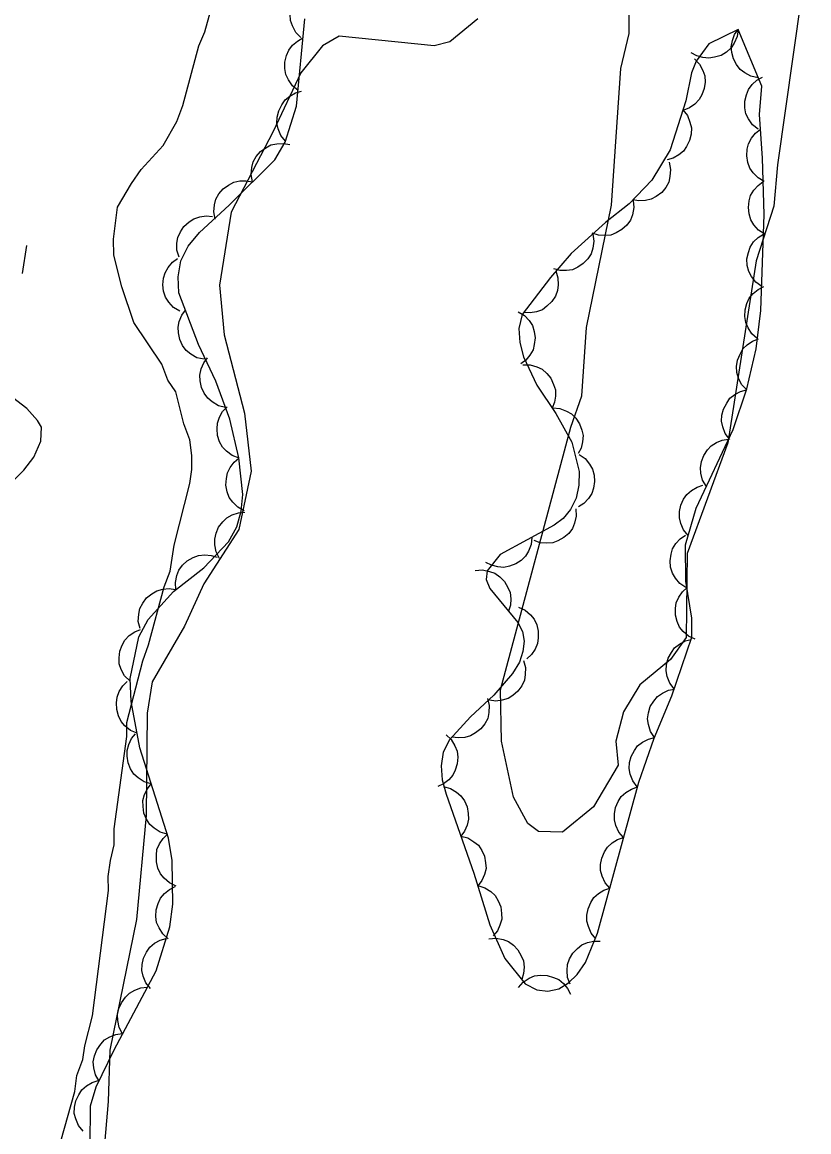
# Model space of a CAD drawing. Extents: x 282461 to 284471, y 5554090 to 5557646.
# Drawn here: x 283885.8 to 283930.6, y 5556339.1 to 5556402.2 of the extents above; entities that cross this region are included whole.
import ezdxf

# ---------------------------------------------------------------- set-up
doc = ezdxf.new("R2010")
doc.units = 0
for name, color, linetype in [('Niveau 1', 7, 'Continuous'), ('Niveau 3', 7, 'Continuous'), ('Niveau 4', 7, 'Continuous'), ('Niveau 44', 7, 'Continuous'), ('Niveau 7', 7, 'Continuous')]:
    doc.layers.add(name, color=color, linetype=linetype)

msp = doc.modelspace()

# ---------------------------------------------------------------- linework, layer by layer
at = {"layer": 'Niveau 1'}
for points in [[(283930.57, 5556406.68), (283928.78, 5556394.11), (283928.59, 5556391.76), (283927.58, 5556388.65), (283925.96, 5556378.29), (283923.65, 5556371.99), (283923.59, 5556367.21), (283922.71, 5556365.96), (283920.96, 5556364.52), (283920.03, 5556362.97), (283919.59, 5556361.31), (283919.73, 5556359.93), (283918.32, 5556357.56), (283916.56, 5556356.13), (283915.2, 5556356.17), (283914.59, 5556356.62), (283913.77, 5556358.12), (283913.08, 5556361.31), (283913.03, 5556364.22), (283917.03, 5556379.18), (283917.65, 5556380.96), (283917.93, 5556384.84), (283919.34, 5556391.82), (283919.87, 5556399.6), (283920.34, 5556401.59), (283920.34, 5556402.78)], [(283911.73, 5556402.42), (283910.15, 5556401.1), (283909.26, 5556400.89), (283903.84, 5556401.43), (283902.9, 5556400.89), (283901.67, 5556399.35), (283900.09, 5556396), (283897.7, 5556391.41), (283897.05, 5556387.25), (283897.3, 5556384.44), (283898.46, 5556379.98), (283898.84, 5556376.67), (283898.15, 5556373.36), (283896.14, 5556370.26), (283895.05, 5556367.85), (283893.21, 5556364.69), (283892.93, 5556362.89), (283892.87, 5556357.08), (283892.32, 5556351.16), (283890.8, 5556343.71), (283890.7, 5556340.8), (283890.08, 5556333.53)]]:
    msp.add_lwpolyline(points, dxfattribs=at)
at = {"layer": 'Niveau 3'}
msp.add_line((283885.84, 5556387.93), (283886.08, 5556389.51), dxfattribs=at)
at = {"layer": 'Niveau 4'}
msp.add_lwpolyline([(283885.27, 5556380.86), (283884.36, 5556381.42), (283883.4, 5556381.64), (283882.44, 5556381.69), (283881.47, 5556381.57), (283880.51, 5556381.4), (283879.6, 5556381), (283879.21, 5556380.54), (283878.98, 5556379.86), (283879.1, 5556379.35), (283879.55, 5556378.56), (283880.18, 5556377.89), (283882.17, 5556375.92), (283882.91, 5556375.3), (283883.76, 5556374.85), (283884.1, 5556374.96), (283885.91, 5556376.73), (283886.47, 5556377.47), (283886.87, 5556378.38), (283886.92, 5556379.17), (283886.69, 5556379.56), (283886.07, 5556380.24), (283885.27, 5556380.86)], dxfattribs=at)
at = {"layer": 'Niveau 44'}
for points in [[(283901.67, 5556401.35), (283901.38, 5556401.64), (283901.19, 5556402.01), (283901.08, 5556402.32), (283901.06, 5556402.67), (283901.1, 5556403.03), (283901.24, 5556403.39), (283901.39, 5556403.68), (283901.64, 5556403.93), (283901.94, 5556404.15), (283902.27, 5556404.28)], [(283889.69, 5556338.27), (283889.71, 5556340.54), (283890.03, 5556341.63), (283891.05, 5556343.73), (283893.43, 5556348.24), (283894.21, 5556350.73), (283894.38, 5556352.02), (283894.34, 5556354.52), (283894.13, 5556355.79), (283892.51, 5556360.93), (283892.01, 5556363.56), (283891.96, 5556364.88), (283892.46, 5556367.24), (283892.99, 5556368.23), (283894.43, 5556369.82), (283896.15, 5556371.17), (283897.56, 5556372.65), (283898.02, 5556373.5), (283898.28, 5556374.39), (283898.36, 5556375.34), (283898.15, 5556377.43), (283897.63, 5556379.64), (283896.84, 5556381.8), (283895.84, 5556383.89), (283894.73, 5556386.82), (283894.69, 5556387.74), (283894.84, 5556388.64), (283895.26, 5556389.48), (283895.9, 5556390.26), (283897.59, 5556391.81), (283900.18, 5556394.4), (283900.77, 5556395.4), (283901.43, 5556397.44), (283901.89, 5556402.42)], [(283926.55, 5556401.82), (283924.88, 5556400.99), (283924.17, 5556400.01), (283923.9, 5556399.35), (283923.57, 5556397.76), (283922.69, 5556394.96), (283921.64, 5556393.24), (283920.34, 5556391.89), (283919.01, 5556390.82), (283917.05, 5556389.06), (283915.88, 5556387.7), (283914.27, 5556385.58), (283914.08, 5556384.8), (283914.12, 5556383.99), (283914.33, 5556383.18), (283915.09, 5556381.56), (283916.17, 5556379.96), (283917.09, 5556378.32), (283917.5, 5556376.65), (283917.49, 5556375.87), (283917.33, 5556375.14), (283917.02, 5556374.49), (283916.59, 5556373.97), (283916.09, 5556373.59), (283913.01, 5556371.92), (283912.27, 5556370.99), (283912.21, 5556370.5), (283912.42, 5556370), (283914.01, 5556368.06), (283914.28, 5556367.55), (283914.37, 5556366.99), (283914.3, 5556366.41), (283914.11, 5556365.8), (283913.71, 5556365.16), (283912.65, 5556363.92), (283911.33, 5556362.69), (283910.12, 5556361.38), (283909.77, 5556360.67), (283909.65, 5556359.9), (283909.71, 5556359.11), (283909.93, 5556358.29), (283911.51, 5556353.8), (283912.43, 5556350.85), (283913.28, 5556348.93), (283914.43, 5556347.5), (283915.09, 5556347.15), (283915.73, 5556347.07), (283916.34, 5556347.21), (283916.89, 5556347.54), (283917.39, 5556348.03), (283917.86, 5556348.71), (283918.55, 5556350.38), (283920.89, 5556358.97), (283921.77, 5556361.47), (283922.77, 5556363.88), (283923.92, 5556367.22), (283923.92, 5556368.3), (283923.58, 5556370.42), (283923.56, 5556372.48), (283924.17, 5556374.57), (283926.26, 5556379.04), (283927.05, 5556381.36), (283927.57, 5556383.63), (283927.84, 5556385.82), (283928.03, 5556391.29), (283927.94, 5556394.49), (283927.76, 5556396.98), (283927.89, 5556398.58), (283926.55, 5556401.82)], [(283926.55, 5556401.82), (283926.49, 5556401.41), (283926.33, 5556401.04), (283926.15, 5556400.76), (283925.89, 5556400.53), (283925.58, 5556400.34), (283925.21, 5556400.23), (283924.89, 5556400.17), (283924.54, 5556400.21), (283924.19, 5556400.32), (283923.88, 5556400.49)], [(283927.69, 5556399.06), (283927.28, 5556399.15), (283926.93, 5556399.34), (283926.66, 5556399.53), (283926.45, 5556399.81), (283926.28, 5556400.14), (283926.2, 5556400.51), (283926.16, 5556400.83), (283926.22, 5556401.18), (283926.35, 5556401.52), (283926.55, 5556401.82)], [(283901.51, 5556398.34), (283901.19, 5556398.61), (283900.96, 5556398.95), (283900.82, 5556399.24), (283900.76, 5556399.59), (283900.76, 5556399.96), (283900.86, 5556400.33), (283900.98, 5556400.63), (283901.2, 5556400.91), (283901.47, 5556401.15), (283901.79, 5556401.33)], [(283924.06, 5556400.14), (283924.35, 5556399.84), (283924.54, 5556399.48), (283924.65, 5556399.17), (283924.67, 5556398.82), (283924.62, 5556398.46), (283924.49, 5556398.1), (283924.34, 5556397.82), (283924.09, 5556397.57), (283923.79, 5556397.35), (283923.46, 5556397.22)], [(283927.69, 5556396.13), (283927.37, 5556396.39), (283927.14, 5556396.72), (283926.99, 5556397.02), (283926.93, 5556397.36), (283926.93, 5556397.73), (283927.02, 5556398.1), (283927.13, 5556398.4), (283927.35, 5556398.68), (283927.62, 5556398.93), (283927.93, 5556399.1)], [(283900.79, 5556395.45), (283900.53, 5556395.78), (283900.38, 5556396.16), (283900.31, 5556396.48), (283900.32, 5556396.83), (283900.41, 5556397.19), (283900.58, 5556397.53), (283900.77, 5556397.8), (283901.04, 5556398.02), (283901.36, 5556398.2), (283901.71, 5556398.3)], [(283923.4, 5556397.23), (283923.66, 5556396.91), (283923.81, 5556396.53), (283923.89, 5556396.21), (283923.87, 5556395.86), (283923.79, 5556395.5), (283923.62, 5556395.16), (283923.44, 5556394.89), (283923.17, 5556394.67), (283922.85, 5556394.49), (283922.51, 5556394.39)], [(283928.04, 5556393.15), (283927.68, 5556393.36), (283927.4, 5556393.65), (283927.21, 5556393.92), (283927.1, 5556394.25), (283927.04, 5556394.62), (283927.07, 5556395), (283927.14, 5556395.31), (283927.31, 5556395.62), (283927.54, 5556395.91), (283927.82, 5556396.13)], [(283898.92, 5556393.14), (283898.84, 5556393.55), (283898.88, 5556393.95), (283898.96, 5556394.27), (283899.13, 5556394.58), (283899.37, 5556394.86), (283899.68, 5556395.08), (283899.97, 5556395.24), (283900.31, 5556395.31), (283900.68, 5556395.33), (283901.04, 5556395.26)], [(283922.62, 5556394.26), (283922.71, 5556393.85), (283922.67, 5556393.45), (283922.6, 5556393.13), (283922.43, 5556392.82), (283922.2, 5556392.54), (283921.89, 5556392.31), (283921.61, 5556392.15), (283921.27, 5556392.07), (283920.9, 5556392.05), (283920.55, 5556392.11)], [(283896.8, 5556391.02), (283896.72, 5556391.43), (283896.76, 5556391.83), (283896.84, 5556392.15), (283897.01, 5556392.46), (283897.25, 5556392.74), (283897.56, 5556392.96), (283897.85, 5556393.12), (283898.19, 5556393.19), (283898.56, 5556393.2), (283898.92, 5556393.14)], [(283928.06, 5556390.17), (283927.71, 5556390.39), (283927.45, 5556390.7), (283927.27, 5556390.97), (283927.17, 5556391.31), (283927.13, 5556391.67), (283927.18, 5556392.05), (283927.26, 5556392.37), (283927.44, 5556392.66), (283927.69, 5556392.94), (283927.98, 5556393.15)], [(283920.58, 5556392.08), (283920.61, 5556391.67), (283920.53, 5556391.27), (283920.42, 5556390.96), (283920.21, 5556390.68), (283919.94, 5556390.43), (283919.61, 5556390.24), (283919.31, 5556390.11), (283918.96, 5556390.08), (283918.6, 5556390.11), (283918.25, 5556390.21)], [(283894.74, 5556388.85), (283894.62, 5556389.25), (283894.62, 5556389.65), (283894.67, 5556389.98), (283894.82, 5556390.3), (283895.02, 5556390.6), (283895.31, 5556390.86), (283895.58, 5556391.04), (283895.92, 5556391.15), (283896.28, 5556391.2), (283896.64, 5556391.17)], [(283918.29, 5556390.17), (283918.34, 5556389.76), (283918.28, 5556389.36), (283918.19, 5556389.05), (283917.99, 5556388.75), (283917.74, 5556388.49), (283917.42, 5556388.28), (283917.13, 5556388.14), (283916.78, 5556388.09), (283916.42, 5556388.09), (283916.07, 5556388.18)], [(283927.89, 5556387.19), (283927.55, 5556387.43), (283927.31, 5556387.75), (283927.15, 5556388.04), (283927.07, 5556388.38), (283927.05, 5556388.75), (283927.13, 5556389.12), (283927.23, 5556389.43), (283927.43, 5556389.72), (283927.69, 5556389.98), (283927.99, 5556390.17)], [(283894.78, 5556385.78), (283894.42, 5556385.99), (283894.15, 5556386.3), (283893.97, 5556386.57), (283893.86, 5556386.91), (283893.81, 5556387.27), (283893.86, 5556387.65), (283893.94, 5556387.97), (283894.12, 5556388.27), (283894.36, 5556388.56), (283894.65, 5556388.77)], [(283916.17, 5556388.08), (283916.3, 5556387.68), (283916.31, 5556387.28), (283916.28, 5556386.95), (283916.15, 5556386.63), (283915.95, 5556386.32), (283915.67, 5556386.06), (283915.41, 5556385.86), (283915.08, 5556385.75), (283914.72, 5556385.68), (283914.36, 5556385.7)], [(283927.64, 5556384.22), (283927.33, 5556384.49), (283927.12, 5556384.83), (283926.98, 5556385.13), (283926.93, 5556385.48), (283926.95, 5556385.85), (283927.05, 5556386.21), (283927.18, 5556386.51), (283927.41, 5556386.78), (283927.69, 5556387.01), (283928.01, 5556387.18)], [(283896.16, 5556383.04), (283895.76, 5556383.13), (283895.41, 5556383.34), (283895.14, 5556383.54), (283894.94, 5556383.83), (283894.78, 5556384.16), (283894.71, 5556384.54), (283894.68, 5556384.86), (283894.75, 5556385.2), (283894.89, 5556385.55), (283895.1, 5556385.84)], [(283914.03, 5556385.75), (283914.39, 5556385.54), (283914.66, 5556385.24), (283914.84, 5556384.97), (283914.95, 5556384.63), (283915, 5556384.27), (283914.95, 5556383.89), (283914.88, 5556383.57), (283914.7, 5556383.27), (283914.47, 5556382.99), (283914.18, 5556382.78)], [(283927.04, 5556381.3), (283926.75, 5556381.6), (283926.57, 5556381.97), (283926.47, 5556382.28), (283926.46, 5556382.63), (283926.51, 5556382.99), (283926.66, 5556383.34), (283926.81, 5556383.63), (283927.06, 5556383.87), (283927.37, 5556384.08), (283927.7, 5556384.21)], [(283897.39, 5556380.3), (283896.98, 5556380.4), (283896.63, 5556380.61), (283896.37, 5556380.82), (283896.17, 5556381.11), (283896.02, 5556381.44), (283895.95, 5556381.82), (283895.92, 5556382.14), (283896, 5556382.49), (283896.15, 5556382.83), (283896.36, 5556383.12)], [(283914.3, 5556382.73), (283914.72, 5556382.73), (283915.1, 5556382.61), (283915.4, 5556382.47), (283915.67, 5556382.24), (283915.9, 5556381.96), (283916.05, 5556381.61), (283916.16, 5556381.3), (283916.16, 5556380.95), (283916.1, 5556380.59), (283915.97, 5556380.26)], [(283926.07, 5556378.48), (283925.82, 5556378.81), (283925.68, 5556379.19), (283925.61, 5556379.51), (283925.63, 5556379.86), (283925.72, 5556380.21), (283925.9, 5556380.55), (283926.08, 5556380.82), (283926.36, 5556381.03), (283926.68, 5556381.21), (283927.03, 5556381.3)], [(283898.16, 5556377.41), (283897.76, 5556377.56), (283897.44, 5556377.81), (283897.21, 5556378.04), (283897.05, 5556378.35), (283896.93, 5556378.7), (283896.91, 5556379.08), (283896.92, 5556379.41), (283897.04, 5556379.74), (283897.22, 5556380.06), (283897.47, 5556380.33)], [(283916, 5556380.27), (283916.41, 5556380.24), (283916.78, 5556380.09), (283917.07, 5556379.93), (283917.31, 5556379.68), (283917.52, 5556379.37), (283917.65, 5556379.01), (283917.73, 5556378.7), (283917.7, 5556378.35), (283917.61, 5556377.99), (283917.45, 5556377.67)], [(283924.74, 5556375.8), (283924.53, 5556376.16), (283924.43, 5556376.55), (283924.4, 5556376.87), (283924.46, 5556377.22), (283924.59, 5556377.56), (283924.8, 5556377.88), (283925.01, 5556378.12), (283925.31, 5556378.31), (283925.65, 5556378.44), (283926.01, 5556378.5)], [(283898.45, 5556374.42), (283898.08, 5556374.62), (283897.8, 5556374.91), (283897.6, 5556375.17), (283897.48, 5556375.5), (283897.41, 5556375.87), (283897.43, 5556376.25), (283897.49, 5556376.57), (283897.65, 5556376.88), (283897.88, 5556377.18), (283898.15, 5556377.41)], [(283917.51, 5556377.62), (283917.85, 5556377.39), (283918.1, 5556377.07), (283918.27, 5556376.79), (283918.36, 5556376.45), (283918.38, 5556376.08), (283918.32, 5556375.71), (283918.22, 5556375.4), (283918.03, 5556375.11), (283917.77, 5556374.84), (283917.47, 5556374.64)], [(283923.71, 5556373.01), (283923.45, 5556373.33), (283923.29, 5556373.7), (283923.21, 5556374.02), (283923.22, 5556374.37), (283923.29, 5556374.73), (283923.45, 5556375.07), (283923.63, 5556375.35), (283923.89, 5556375.57), (283924.21, 5556375.76), (283924.55, 5556375.87)], [(283917.32, 5556374.52), (283917.34, 5556374.11), (283917.24, 5556373.72), (283917.12, 5556373.41), (283916.91, 5556373.13), (283916.64, 5556372.89), (283916.3, 5556372.71), (283916, 5556372.59), (283915.65, 5556372.57), (283915.28, 5556372.6), (283914.94, 5556372.72)], [(283897.05, 5556371.71), (283896.86, 5556372.08), (283896.78, 5556372.48), (283896.77, 5556372.81), (283896.85, 5556373.15), (283896.99, 5556373.49), (283897.23, 5556373.79), (283897.46, 5556374.02), (283897.77, 5556374.19), (283898.12, 5556374.31), (283898.48, 5556374.34)], [(283914.82, 5556372.9), (283914.78, 5556372.49), (283914.63, 5556372.12), (283914.46, 5556371.83), (283914.21, 5556371.59), (283913.9, 5556371.39), (283913.54, 5556371.27), (283913.22, 5556371.19), (283912.88, 5556371.23), (283912.52, 5556371.32), (283912.2, 5556371.48)], [(283923.58, 5556370.05), (283923.24, 5556370.28), (283922.98, 5556370.59), (283922.81, 5556370.87), (283922.71, 5556371.2), (283922.68, 5556371.57), (283922.74, 5556371.95), (283922.82, 5556372.26), (283923.01, 5556372.55), (283923.26, 5556372.83), (283923.55, 5556373.03)], [(283894.56, 5556369.92), (283894.53, 5556370.34), (283894.62, 5556370.73), (283894.73, 5556371.04), (283894.94, 5556371.32), (283895.21, 5556371.57), (283895.55, 5556371.76), (283895.85, 5556371.88), (283896.2, 5556371.91), (283896.57, 5556371.88), (283896.91, 5556371.77)], [(283911.59, 5556371.01), (283912.01, 5556371.05), (283912.4, 5556370.97), (283912.71, 5556370.86), (283913, 5556370.65), (283913.25, 5556370.39), (283913.44, 5556370.06), (283913.57, 5556369.76), (283913.61, 5556369.41), (283913.59, 5556369.04), (283913.48, 5556368.7)], [(283892.52, 5556367.72), (283892.42, 5556368.12), (283892.45, 5556368.53), (283892.51, 5556368.85), (283892.67, 5556369.16), (283892.89, 5556369.46), (283893.19, 5556369.69), (283893.47, 5556369.87), (283893.81, 5556369.96), (283894.18, 5556369.99), (283894.54, 5556369.94)], [(283924.11, 5556367.11), (283923.73, 5556367.28), (283923.43, 5556367.55), (283923.22, 5556367.8), (283923.08, 5556368.12), (283922.99, 5556368.48), (283922.99, 5556368.86), (283923.03, 5556369.18), (283923.17, 5556369.5), (283923.38, 5556369.81), (283923.64, 5556370.05)], [(283914.06, 5556368.94), (283914.43, 5556368.76), (283914.73, 5556368.49), (283914.95, 5556368.24), (283915.09, 5556367.92), (283915.18, 5556367.57), (283915.18, 5556367.19), (283915.14, 5556366.86), (283915, 5556366.55), (283914.79, 5556366.24), (283914.53, 5556365.99)], [(283891.93, 5556364.73), (283891.64, 5556365.03), (283891.45, 5556365.39), (283891.34, 5556365.7), (283891.33, 5556366.05), (283891.37, 5556366.42), (283891.51, 5556366.77), (283891.66, 5556367.06), (283891.91, 5556367.31), (283892.22, 5556367.52), (283892.55, 5556367.66)], [(283922.91, 5556364.28), (283922.66, 5556364.61), (283922.52, 5556364.99), (283922.45, 5556365.31), (283922.47, 5556365.66), (283922.56, 5556366.02), (283922.75, 5556366.35), (283922.93, 5556366.62), (283923.21, 5556366.83), (283923.53, 5556367.01), (283923.88, 5556367.1)], [(283914.34, 5556365.9), (283914.45, 5556365.5), (283914.44, 5556365.09), (283914.39, 5556364.77), (283914.24, 5556364.45), (283914.02, 5556364.15), (283913.73, 5556363.91), (283913.46, 5556363.73), (283913.12, 5556363.63), (283912.76, 5556363.59), (283912.4, 5556363.63)], [(283892.35, 5556361.76), (283891.97, 5556361.92), (283891.66, 5556362.18), (283891.44, 5556362.43), (283891.29, 5556362.75), (283891.19, 5556363.1), (283891.18, 5556363.48), (283891.21, 5556363.81), (283891.34, 5556364.13), (283891.54, 5556364.45), (283891.79, 5556364.7)], [(283921.79, 5556361.51), (283921.56, 5556361.86), (283921.45, 5556362.25), (283921.39, 5556362.57), (283921.44, 5556362.92), (283921.55, 5556363.27), (283921.76, 5556363.59), (283921.96, 5556363.85), (283922.25, 5556364.04), (283922.58, 5556364.2), (283922.93, 5556364.27)], [(283912.29, 5556363.73), (283912.39, 5556363.33), (283912.36, 5556362.93), (283912.3, 5556362.6), (283912.13, 5556362.29), (283911.91, 5556362), (283911.61, 5556361.77), (283911.33, 5556361.6), (283910.99, 5556361.52), (283910.62, 5556361.49), (283910.27, 5556361.54)], [(283893.16, 5556358.87), (283892.76, 5556358.99), (283892.42, 5556359.22), (283892.17, 5556359.43), (283891.98, 5556359.73), (283891.84, 5556360.07), (283891.79, 5556360.45), (283891.78, 5556360.78), (283891.88, 5556361.12), (283892.03, 5556361.45), (283892.26, 5556361.73)], [(283909.93, 5556361.67), (283910.23, 5556361.39), (283910.43, 5556361.04), (283910.56, 5556360.74), (283910.6, 5556360.39), (283910.57, 5556360.02), (283910.45, 5556359.66), (283910.32, 5556359.36), (283910.08, 5556359.11), (283909.79, 5556358.88), (283909.47, 5556358.72)], [(283920.8, 5556358.7), (283920.55, 5556359.04), (283920.41, 5556359.42), (283920.34, 5556359.74), (283920.37, 5556360.09), (283920.46, 5556360.44), (283920.65, 5556360.77), (283920.83, 5556361.04), (283921.11, 5556361.25), (283921.44, 5556361.42), (283921.79, 5556361.52)], [(283894.06, 5556356.01), (283893.66, 5556356.13), (283893.32, 5556356.36), (283893.07, 5556356.57), (283892.88, 5556356.87), (283892.74, 5556357.21), (283892.69, 5556357.59), (283892.68, 5556357.92), (283892.78, 5556358.26), (283892.94, 5556358.59), (283893.16, 5556358.87)], [(283909.78, 5556358.72), (283910.18, 5556358.61), (283910.53, 5556358.4), (283910.78, 5556358.19), (283910.98, 5556357.9), (283911.13, 5556357.57), (283911.19, 5556357.19), (283911.21, 5556356.87), (283911.13, 5556356.53), (283910.98, 5556356.19), (283910.77, 5556355.9)], [(283920.03, 5556355.82), (283919.76, 5556356.13), (283919.6, 5556356.5), (283919.51, 5556356.82), (283919.51, 5556357.17), (283919.57, 5556357.53), (283919.73, 5556357.87), (283919.9, 5556358.15), (283920.16, 5556358.38), (283920.48, 5556358.58), (283920.82, 5556358.7)], [(283894.58, 5556353.06), (283894.2, 5556353.24), (283893.9, 5556353.51), (283893.68, 5556353.76), (283893.54, 5556354.08), (283893.45, 5556354.43), (283893.45, 5556354.82), (283893.48, 5556355.14), (283893.63, 5556355.46), (283893.83, 5556355.77), (283894.09, 5556356.02)], [(283910.77, 5556355.9), (283911.17, 5556355.8), (283911.52, 5556355.58), (283911.77, 5556355.38), (283911.97, 5556355.09), (283912.12, 5556354.75), (283912.18, 5556354.38), (283912.21, 5556354.05), (283912.12, 5556353.71), (283911.97, 5556353.38), (283911.76, 5556353.09)], [(283919.25, 5556352.94), (283918.98, 5556353.25), (283918.81, 5556353.62), (283918.72, 5556353.94), (283918.72, 5556354.29), (283918.79, 5556354.65), (283918.95, 5556355), (283919.12, 5556355.27), (283919.38, 5556355.51), (283919.69, 5556355.7), (283920.03, 5556355.82)], [(283894.12, 5556350.06), (283893.81, 5556350.34), (283893.6, 5556350.68), (283893.46, 5556350.99), (283893.42, 5556351.33), (283893.43, 5556351.7), (283893.55, 5556352.07), (283893.68, 5556352.37), (283893.91, 5556352.63), (283894.19, 5556352.87), (283894.51, 5556353.03)], [(283911.73, 5556353.08), (283912.13, 5556352.96), (283912.47, 5556352.74), (283912.72, 5556352.52), (283912.9, 5556352.22), (283913.04, 5556351.88), (283913.09, 5556351.5), (283913.1, 5556351.18), (283913, 5556350.84), (283912.85, 5556350.51), (283912.62, 5556350.23)], [(283918.46, 5556350.06), (283918.19, 5556350.38), (283918.03, 5556350.75), (283917.94, 5556351.06), (283917.94, 5556351.41), (283918.01, 5556351.77), (283918.17, 5556352.12), (283918.33, 5556352.4), (283918.6, 5556352.63), (283918.91, 5556352.82), (283919.25, 5556352.94)], [(283893.11, 5556347.22), (283892.85, 5556347.55), (283892.7, 5556347.93), (283892.62, 5556348.25), (283892.64, 5556348.6), (283892.72, 5556348.96), (283892.89, 5556349.3), (283893.07, 5556349.57), (283893.34, 5556349.8), (283893.66, 5556349.98), (283894.01, 5556350.08)], [(283912.37, 5556350.06), (283912.78, 5556350.1), (283913.18, 5556350.01), (283913.49, 5556349.9), (283913.77, 5556349.69), (283914.02, 5556349.43), (283914.21, 5556349.09), (283914.34, 5556348.8), (283914.37, 5556348.45), (283914.34, 5556348.08), (283914.24, 5556347.74)], [(283917, 5556347.47), (283916.85, 5556347.86), (283916.82, 5556348.26), (283916.84, 5556348.59), (283916.96, 5556348.92), (283917.14, 5556349.24), (283917.41, 5556349.51), (283917.66, 5556349.72), (283917.98, 5556349.85), (283918.34, 5556349.93), (283918.7, 5556349.92)], [(283914.05, 5556347.28), (283914.32, 5556347.59), (283914.66, 5556347.81), (283914.96, 5556347.94), (283915.31, 5556347.99), (283915.68, 5556347.97), (283916.04, 5556347.86), (283916.34, 5556347.74), (283916.61, 5556347.51), (283916.84, 5556347.23), (283917.01, 5556346.91)], [(283891.53, 5556344.65), (283891.34, 5556345.01), (283891.26, 5556345.41), (283891.24, 5556345.74), (283891.32, 5556346.08), (283891.46, 5556346.42), (283891.69, 5556346.73), (283891.92, 5556346.97), (283892.23, 5556347.13), (283892.57, 5556347.26), (283892.93, 5556347.3)], [(283890.19, 5556341.96), (283889.98, 5556342.32), (283889.89, 5556342.72), (283889.86, 5556343.05), (283889.93, 5556343.39), (283890.06, 5556343.74), (283890.28, 5556344.05), (283890.5, 5556344.3), (283890.8, 5556344.47), (283891.15, 5556344.61), (283891.5, 5556344.66)], [(283889.29, 5556339.11), (283889.02, 5556339.43), (283888.87, 5556339.81), (283888.78, 5556340.12), (283888.79, 5556340.48), (283888.86, 5556340.84), (283889.03, 5556341.18), (283889.2, 5556341.46), (283889.47, 5556341.69), (283889.79, 5556341.88), (283890.13, 5556341.99)]]:
    msp.add_lwpolyline(points, dxfattribs=at)
at = {"layer": 'Niveau 7'}
for points in [[(283891.05, 5556356.32), (283891.77, 5556361.57), (283891.77, 5556362.37), (283892.67, 5556365.88), (283893.01, 5556366.79), (283893.9, 5556370.08), (283894.24, 5556370.98), (283894.46, 5556372.46), (283895.36, 5556375.97), (283895.47, 5556376.76), (283895.47, 5556377.56), (283895.35, 5556378.46), (283895.01, 5556379.37), (283894.55, 5556381.18), (283894.1, 5556381.85), (283893.76, 5556382.76), (283892.16, 5556385.13), (283891.48, 5556387.16), (283891.02, 5556388.97), (283891.01, 5556389.87), (283891.24, 5556391.69), (283892.03, 5556393.05), (283892.59, 5556393.85), (283893.83, 5556395.21), (283894.62, 5556396.57), (283894.96, 5556397.48), (283895.86, 5556400.88), (283896.2, 5556401.68), (283896.64, 5556403.26)], [(283888.02, 5556338.54), (283888.81, 5556341.37), (283888.92, 5556342.28), (283889.26, 5556343.18), (283889.37, 5556343.97), (283889.82, 5556345.67), (283890.72, 5556352.81), (283890.71, 5556353.6), (283890.83, 5556354.51), (283891.05, 5556355.41), (283891.05, 5556356.32)]]:
    msp.add_lwpolyline(points, dxfattribs=at)

doc.saveas('drawing.dxf')
